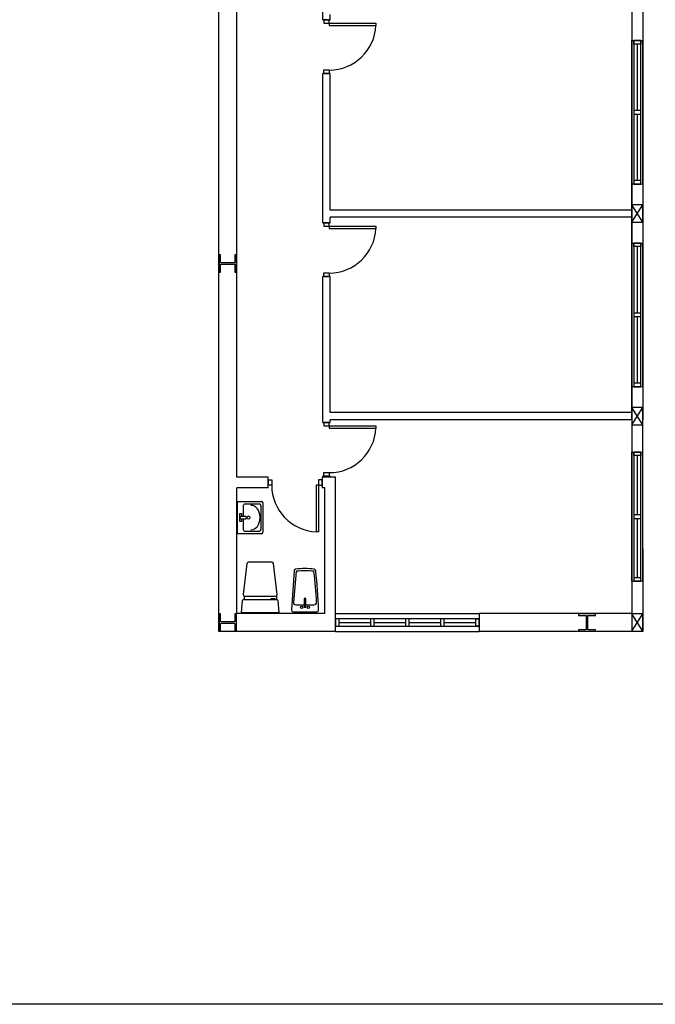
# Model space of a CAD drawing. Header units: millimetres. Extents: x -559 to 10735, y -2326 to 222.
# Tile 257 of 656: x 2385.33 to 2389.92, y -1743.11 to -1735.99. Entities that reach past the tile are written whole.
import ezdxf

# ---------------------------------------------------------------- set-up
doc = ezdxf.new("R2010")
doc.units = ezdxf.units.MM
doc.header["$LTSCALE"] = 4
doc.layers.add('Extremos da Area Total', color=253, linetype='Continuous')
doc.layers.add('Planta Baixa', color=251, linetype='Continuous')

# ---------------------------------------------------------------- blocks, each defined once
blk = doc.blocks.new('AUW01D3S-flat-8-flat-1')
at = {"color": 9}
for p, q in [((-0.075, 0), (-0.075, 1.8)), ((0.075, 0), (0.075, 1.8))]:
    blk.add_line(p, q, dxfattribs=at)
blk = doc.blocks.new('AUD18D1S-flat-18-flat-1')
at = {"color": 9}
for p, q in [((-0.075, 1.8), (0.075, 1.8)), ((0.075, 0), (-0.075, 0))]:
    blk.add_line(p, q, dxfattribs=at)
blk = doc.blocks.new('AUD19D1S-flat-18-flat-1')
at = {"color": 9}
for p, q in [((0, 1.8), (0, 1.8)), ((0, 0), (0, 0))]:
    blk.add_line(p, q, dxfattribs=at)
blk = doc.blocks.new('AUD37D1S-flat-50-flat-1')
at = {"color": 9}
for p, q in [((-0.05, 0.05), (-0.05, 0)), ((0.05, 0.05), (-0.05, 0.05)), ((-0.05, 0), (0.05, 0)), ((0.05, 0), (0.05, 0.05))]:
    blk.add_line(p, q, dxfattribs=at)
at = {"color": 9, "oblique": 36.8699, "width": 1.25, "flags": 3}
for p in [(-0.05, 0.05), (0, 0.05), (0.05, 0.05)]:
    blk.add_attdef('JAMBPT', p, '', height=0.00632, rotation=153.4349, dxfattribs=at)
at = {"color": 9, "width": 0.5, "flags": 3}
for p in [(-0.05, 0.05), (0, 0.05)]:
    blk.add_attdef('JAMBPT', p, '', height=0.01, rotation=90, dxfattribs=at)
blk = doc.blocks.new('AUD37D1S-flat-49-flat-1')
at = {"color": 9}
for p, q in [((-0.05, 0), (0.05, 0)), ((-0.05, -0.05), (-0.05, 0)), ((0.05, 0), (0.05, -0.05)), ((0.05, -0.05), (-0.05, -0.05))]:
    blk.add_line(p, q, dxfattribs=at)
at = {"color": 9, "text_generation_flag": 4, "flags": 3}
for p, height, rotation, width in [((-0.05, -0.05), 0.00632, 206.5651, 1.25), ((-0.05, -0.05), 0.01, 270, 0.5), ((0, -0.05), 0.00632, 206.5651, 1.25), ((0, -0.05), 0.01, 270, 0.5), ((0.05, -0.05), 0.00632, 206.5651, 1.25)]:
    blk.add_attdef('JAMBPT', p, '', height=height, rotation=rotation, dxfattribs=dict(at, width=width))
blk = doc.blocks.new('AUD40D1S-flat-16-flat-1')
at = {"color": 9}
for p, q in [((-0.05, 0.9), (-0.05, -0.9)), ((0.05, 0.9), (-0.05, 0.9)), ((0.05, -0.9), (0.05, 0.9)), ((-0.05, -0.9), (0.05, -0.9))]:
    blk.add_line(p, q, dxfattribs=at)
blk = doc.blocks.new('AUD40D1S-flat-15-flat-1')
at = {"color": 9}
for p, q in [((-0.05, 0.9), (-0.05, -0.9)), ((0.05, 0.9), (-0.05, 0.9)), ((0.05, -0.9), (0.05, 0.9)), ((-0.05, -0.9), (0.05, -0.9))]:
    blk.add_line(p, q, dxfattribs=at)
blk = doc.blocks.new('AUD37D1S-flat-48-flat-1')
at = {"color": 9}
for p, q in [((-0.05, 0.05), (-0.05, 0)), ((0.05, 0.05), (-0.05, 0.05)), ((-0.05, 0), (0.05, 0)), ((0.05, 0), (0.05, 0.05))]:
    blk.add_line(p, q, dxfattribs=at)
at = {"color": 9, "oblique": 36.8699, "width": 1.25, "flags": 3}
for p in [(-0.05, 0.05), (0, 0.05), (0.05, 0.05)]:
    blk.add_attdef('JAMBPT', p, '', height=0.00632, rotation=153.4349, dxfattribs=at)
at = {"color": 9, "width": 0.5, "flags": 3}
for p in [(-0.05, 0.05), (0, 0.05)]:
    blk.add_attdef('JAMBPT', p, '', height=0.01, rotation=90, dxfattribs=at)
blk = doc.blocks.new('AUW01D1S-flat-20-flat-1')
at = {"color": 9}
blk.add_line((0, -0.4125), (0, 0.4125), dxfattribs=at)
blk = doc.blocks.new('AUW01D1S-flat-19-flat-1')
at = {"color": 9}
blk.add_line((0, -0.4125), (0, 0.4125), dxfattribs=at)
blk = doc.blocks.new('AUW01D3S-flat-7-flat-1')
at = {"color": 9}
for p, q in [((-0.075, 0), (-0.075, 2)), ((0.075, 0), (0.075, 2))]:
    blk.add_line(p, q, dxfattribs=at)
blk = doc.blocks.new('AUD18D1S-flat-17-flat-1')
at = {"color": 9}
for p, q in [((-0.075, 2), (0.075, 2)), ((0.075, 0), (-0.075, 0))]:
    blk.add_line(p, q, dxfattribs=at)
blk = doc.blocks.new('AUD19D1S-flat-17-flat-1')
at = {"color": 9}
for p, q in [((0, 2), (0, 2)), ((0, 0), (0, 0))]:
    blk.add_line(p, q, dxfattribs=at)
blk = doc.blocks.new('AUD37D1S-flat-47-flat-1')
at = {"color": 9}
for p, q in [((-0.05, 0.05), (-0.05, 0)), ((0.05, 0.05), (-0.05, 0.05)), ((-0.05, 0), (0.05, 0)), ((0.05, 0), (0.05, 0.05))]:
    blk.add_line(p, q, dxfattribs=at)
at = {"color": 9, "oblique": 36.8699, "width": 1.25, "flags": 3}
for p in [(-0.05, 0.05), (0, 0.05), (0.05, 0.05)]:
    blk.add_attdef('JAMBPT', p, '', height=0.00632, rotation=153.4349, dxfattribs=at)
at = {"color": 9, "width": 0.5, "flags": 3}
for p in [(-0.05, 0.05), (0, 0.05)]:
    blk.add_attdef('JAMBPT', p, '', height=0.01, rotation=90, dxfattribs=at)
blk = doc.blocks.new('AUD37D1S-flat-46-flat-1')
at = {"color": 9}
for p, q in [((-0.05, 0), (0.05, 0)), ((-0.05, -0.05), (-0.05, 0)), ((0.05, 0), (0.05, -0.05)), ((0.05, -0.05), (-0.05, -0.05))]:
    blk.add_line(p, q, dxfattribs=at)
at = {"color": 9, "text_generation_flag": 4, "flags": 3}
for p, height, rotation, width in [((-0.05, -0.05), 0.00632, 206.5651, 1.25), ((-0.05, -0.05), 0.01, 270, 0.5), ((0, -0.05), 0.00632, 206.5651, 1.25), ((0, -0.05), 0.01, 270, 0.5), ((0.05, -0.05), 0.00632, 206.5651, 1.25)]:
    blk.add_attdef('JAMBPT', p, '', height=height, rotation=rotation, dxfattribs=dict(at, width=width))
blk = doc.blocks.new('AUD40D1S-flat-14-flat-1')
at = {"color": 9}
for p, q in [((-0.05, 1), (-0.05, -1)), ((0.05, 1), (-0.05, 1)), ((0.05, -1), (0.05, 1)), ((-0.05, -1), (0.05, -1))]:
    blk.add_line(p, q, dxfattribs=at)
blk = doc.blocks.new('AUD40D1S-flat-13-flat-1')
at = {"color": 9}
for p, q in [((-0.05, 1), (-0.05, -1)), ((0.05, 1), (-0.05, 1)), ((0.05, -1), (0.05, 1)), ((-0.05, -1), (0.05, -1))]:
    blk.add_line(p, q, dxfattribs=at)
blk = doc.blocks.new('AUD37D1S-flat-45-flat-1')
at = {"color": 9}
for p, q in [((-0.05, 0.05), (-0.05, 0)), ((0.05, 0.05), (-0.05, 0.05)), ((-0.05, 0), (0.05, 0)), ((0.05, 0), (0.05, 0.05))]:
    blk.add_line(p, q, dxfattribs=at)
at = {"color": 9, "oblique": 36.8699, "width": 1.25, "flags": 3}
for p in [(-0.05, 0.05), (0, 0.05), (0.05, 0.05)]:
    blk.add_attdef('JAMBPT', p, '', height=0.00632, rotation=153.4349, dxfattribs=at)
at = {"color": 9, "width": 0.5, "flags": 3}
for p in [(-0.05, 0.05), (0, 0.05)]:
    blk.add_attdef('JAMBPT', p, '', height=0.01, rotation=90, dxfattribs=at)
blk = doc.blocks.new('AUW01D1S-flat-18-flat-1')
at = {"color": 9}
blk.add_line((0, -0.4625), (0, 0.4625), dxfattribs=at)
blk = doc.blocks.new('AUW01D1S-flat-17-flat-1')
at = {"color": 9}
blk.add_line((0, -0.4625), (0, 0.4625), dxfattribs=at)
blk = doc.blocks.new('AUW01D3S-flat-3-flat-1')
at = {"color": 9}
for p, q in [((0, 0.125), (2, 0.125)), ((0, -0.125), (2, -0.125))]:
    blk.add_line(p, q, dxfattribs=at)
blk = doc.blocks.new('AUD18D1S-flat-13-flat-1')
at = {"color": 9}
for p, q in [((0, -0.125), (0, 0.125)), ((2, 0.125), (2, -0.125))]:
    blk.add_line(p, q, dxfattribs=at)
blk = doc.blocks.new('AUD19D1S-flat-13-flat-1')
at = {"color": 9}
for p, q in [((0, 0), (0, 0)), ((2, 0), (2, 0))]:
    blk.add_line(p, q, dxfattribs=at)
blk = doc.blocks.new('AUD37D1S-flat-33-flat-1')
at = {"color": 9}
for p, q in [((0, 0.05), (0, -0.05)), ((0.05, 0.05), (0, 0.05)), ((0.05, -0.05), (0.05, 0.05)), ((0, -0.05), (0.05, -0.05))]:
    blk.add_line(p, q, dxfattribs=at)
at = {"color": 9, "oblique": 36.8699, "width": 1.25, "flags": 3}
for p in [(0.05, 0.05), (0.05, 0), (0.05, -0.05)]:
    blk.add_attdef('JAMBPT', p, '', height=0.00632, rotation=63.4349, dxfattribs=at)
at = {"color": 9, "width": 0.5, "flags": 3}
for p in [(0.05, 0.05), (0.05, 0)]:
    blk.add_attdef('JAMBPT', p, '', height=0.01, dxfattribs=at)
blk = doc.blocks.new('AUD37D1S-flat-32-flat-1')
at = {"color": 9}
for p, q in [((-0.05, 0.05), (0, 0.05)), ((-0.05, -0.05), (-0.05, 0.05)), ((0, 0.05), (0, -0.05)), ((0, -0.05), (-0.05, -0.05))]:
    blk.add_line(p, q, dxfattribs=at)
at = {"color": 9, "text_generation_flag": 4, "flags": 3}
for p, height, rotation, width in [((-0.05, 0.05), 0.01, 180, 0.5), ((-0.05, 0), 0.01, 180, 0.5), ((-0.05, 0.05), 0.00632, 116.5651, 1.25), ((-0.05, 0), 0.00632, 116.5651, 1.25), ((-0.05, -0.05), 0.00632, 116.5651, 1.25)]:
    blk.add_attdef('JAMBPT', p, '', height=height, rotation=rotation, dxfattribs=dict(at, width=width))
blk = doc.blocks.new('AUD40D1S-flat-6-flat-1')
at = {"color": 9}
for p, q in [((-1, 0.05), (-1, -0.05)), ((1, 0.05), (-1, 0.05)), ((1, -0.05), (1, 0.05)), ((-1, -0.05), (1, -0.05))]:
    blk.add_line(p, q, dxfattribs=at)
blk = doc.blocks.new('AUD40D1S-flat-5-flat-1')
at = {"color": 9}
for p, q in [((-1, 0.05), (-1, -0.05)), ((1, 0.05), (-1, 0.05)), ((1, -0.05), (1, 0.05)), ((-1, -0.05), (1, -0.05))]:
    blk.add_line(p, q, dxfattribs=at)
blk = doc.blocks.new('AUD37D1S-flat-31-flat-1')
at = {"color": 9}
for p, q in [((0, 0.05), (0, -0.05)), ((0.05, 0.05), (0, 0.05)), ((0.05, -0.05), (0.05, 0.05)), ((0, -0.05), (0.05, -0.05))]:
    blk.add_line(p, q, dxfattribs=at)
at = {"color": 9, "oblique": 36.8699, "width": 1.25, "flags": 3}
for p in [(0.05, 0.05), (0.05, 0), (0.05, -0.05)]:
    blk.add_attdef('JAMBPT', p, '', height=0.00632, rotation=63.4349, dxfattribs=at)
at = {"color": 9, "width": 0.5, "flags": 3}
for p in [(0.05, 0.05), (0.05, 0)]:
    blk.add_attdef('JAMBPT', p, '', height=0.01, dxfattribs=at)
blk = doc.blocks.new('AUD37D1S-flat-30-flat-1')
at = {"color": 9}
for p, q in [((0, 0.05), (0, -0.05)), ((0.05, 0.05), (0, 0.05)), ((0.05, -0.05), (0.05, 0.05)), ((0, -0.05), (0.05, -0.05))]:
    blk.add_line(p, q, dxfattribs=at)
at = {"color": 9, "oblique": 36.8699, "width": 1.25, "flags": 3}
for p in [(0.05, 0.05), (0.05, 0), (0.05, -0.05)]:
    blk.add_attdef('JAMBPT', p, '', height=0.00632, rotation=63.4349, dxfattribs=at)
at = {"color": 9, "width": 0.5, "flags": 3}
for p in [(0.05, 0.05), (0.05, 0)]:
    blk.add_attdef('JAMBPT', p, '', height=0.01, dxfattribs=at)
blk = doc.blocks.new('AUD37D1S-flat-29-flat-1')
at = {"color": 9}
for p, q in [((0, 0.05), (0, -0.05)), ((0.05, 0.05), (0, 0.05)), ((0.05, -0.05), (0.05, 0.05)), ((0, -0.05), (0.05, -0.05))]:
    blk.add_line(p, q, dxfattribs=at)
at = {"color": 9, "oblique": 36.8699, "width": 1.25, "flags": 3}
for p in [(0.05, 0.05), (0.05, 0), (0.05, -0.05)]:
    blk.add_attdef('JAMBPT', p, '', height=0.00632, rotation=63.4349, dxfattribs=at)
at = {"color": 9, "width": 0.5, "flags": 3}
for p in [(0.05, 0.05), (0.05, 0)]:
    blk.add_attdef('JAMBPT', p, '', height=0.01, dxfattribs=at)
blk = doc.blocks.new('AUW01D1S-flat-8-flat-1')
at = {"color": 9}
blk.add_line((-0.21875, 0), (0.21875, 0), dxfattribs=at)
blk = doc.blocks.new('AUW01D1S-flat-7-flat-1')
at = {"color": 9}
blk.add_line((-0.21875, 0), (0.21875, 0), dxfattribs=at)
blk = doc.blocks.new('AUW01D1S-flat-6-flat-1')
at = {"color": 9}
blk.add_line((-0.21875, 0), (0.21875, 0), dxfattribs=at)
blk = doc.blocks.new('AUW01D1S-flat-5-flat-1')
at = {"color": 9}
blk.add_line((-0.21875, 0), (0.21875, 0), dxfattribs=at)
blk = doc.blocks.new('A1138DB-flat-1-flat-1')
at = {"color": 9}
for p, q in [((0, 0.225), (0.332, 0.225)), ((0, -0.225), (0, 0.225)), ((0.079, 0.166), (0.079, 0.018)), ((0.308, 0.188), (0.097, 0.188)), ((0.326, -0.166), (0.326, 0.166)), ((0.35, 0.203), (0.35, -0.203)), ((0.032, 0.055), (0.056, 0.055)), ((0.032, -0.055), (0.032, 0.055)), ((0.038, 0.018), (0.114, 0.018)), ((0.038, 0.018), (0.038, -0.018)), ((0.056, 0.055), (0.056, 0.018)), ((0.312, -0.008), (0.312, 0.008)), ((0.056, -0.055), (0.032, -0.055)), ((0.038, -0.018), (0.114, -0.018)), ((0.056, -0.018), (0.056, -0.055)), ((0.079, -0.018), (0.079, -0.166)), ((0.332, -0.225), (0, -0.225)), ((0.097, -0.188), (0.308, -0.188)), ((0.308, -0.188), (0.308, -0.188))]:
    blk.add_line(p, q, dxfattribs=at)
for centre, major_axis, start_param, end_param in [((0.097, 0.166), (0, 0.0225), -0.000001, 1.570797), ((0.186, 0.008), (0, 0.162), 4.712388, 6.283186), ((0.308, 0.166), (0, 0.0225), 4.712388, 6.283186), ((0.332, 0.203), (0, 0.0225), 4.712389, 6.283185), ((0.106, 0), (0, 0.0212), 3.694408, 5.73037), ((0.152, 0), (0, 0.0232), -1.570796, 4.712389), ((0.186, -0.008), (0, 0.162), 3.141592, 4.71239), ((0.097, -0.166), (0, 0.0225), 1.570796, 3.141593), ((0.308, -0.166), (0, 0.0225), 3.141592, 4.71239), ((0.332, -0.203), (0, 0.0225), 3.141593, 4.712389)]:
    blk.add_ellipse(centre, major_axis=major_axis, ratio=0.777778, start_param=start_param, end_param=end_param, dxfattribs=at)
blk = doc.blocks.new('A1113DC-flat-1-flat-1')
at = {"color": 9}
for p, q in [((-0.225, 0.232), (-0.225, 0.177)), ((0.225, 0.232), (0.225, 0.177))]:
    blk.add_line(p, q, dxfattribs=at)
blk.add_lwpolyline([(-0.209, 0.228), (0.209, 0.228, 0.386017), (0.235, 0.252), (0.186, 0.682, 0.395235), (0.163, 0.701), (-0.163, 0.701, 0.366606), (-0.186, 0.682), (-0.235, 0.252, 0.513791), (-0.209, 0.228, -0.633463)], format="xyb", dxfattribs=at)
blk.add_lwpolyline([(0.265, 0), (0.252, 0.163, 0.403591), (0.236, 0.177), (-0.236, 0.177, 0.377821), (-0.252, 0.163), (-0.265, 0)], format="xyb", close=True, dxfattribs=at)
blk.add_lwpolyline([(0.21, 0.177), (0.21, 0.192), (0.149, 0.192), (0.149, 0.177)], dxfattribs=at)
blk = doc.blocks.new('A1088DB-flat-1-flat-1')
at = {"color": 9}
for p, q in [((-0.013, 0.212), (-0.013, 0.097)), ((0.009, 0.215), (-0.009, 0.215)), ((0.013, 0.097), (0.013, 0.212)), ((-0.009, 0.094), (0.009, 0.094))]:
    blk.add_line(p, q, dxfattribs=at)
blk.add_lwpolyline([(-0.167, 0.03), (0.167, 0.03, 0.424971), (0.19, 0.055, 0.01844), (0.15, 0.6, 0.344025), (0.13, 0.621, 0.06763), (-0.13, 0.621, 0.354371), (-0.15, 0.599), (-0.19, 0.056, 0.435916)], format="xyb", close=True, dxfattribs=at)
blk.add_lwpolyline([(0.013, 0.126), (0.128, 0.126, 0.429026), (0.162, 0.162, 0.018917), (0.124, 0.588, 0.342117), (0.12, 0.592, 0.063071), (-0.12, 0.592, 0.352764), (-0.124, 0.588), (-0.162, 0.163, 0.440407), (-0.128, 0.126), (-0.013, 0.126)], format="xyb", dxfattribs=at)
for centre in [(-0.045, 0.09), (0.046, 0.09)]:
    blk.add_circle(centre, 0.0169, dxfattribs=at)
for centre, start, end in [((-0.009, 0.212), 90, 180), ((0.009, 0.212), 0, 90), ((-0.009, 0.097), 180, 270), ((0.009, 0.097), 270, 0)]:
    blk.add_arc(centre, 0.00381, start, end, dxfattribs=at)
blk = doc.blocks.new('AUD18D1S-flat-10-flat-1')
at = {"color": 9}
for p, q in [((-0.75, -0.075), (-0.75, 0.075)), ((0, 0.075), (0, -0.075))]:
    blk.add_line(p, q, dxfattribs=at)
blk = doc.blocks.new('AUD19D1S-flat-10-flat-1')
at = {"color": 9}
for p, q in [((0, 0), (0, 0)), ((-0.75, 0), (-0.75, 0))]:
    blk.add_line(p, q, dxfattribs=at)
blk = doc.blocks.new('AUD37D1S-flat-22-flat-1')
at = {"color": 9}
for p, q in [((-0.05, 0.0375), (-0.05, -0.0375)), ((0, 0.0375), (-0.05, 0.0375)), ((0, -0.0375), (0, 0.0375)), ((-0.05, -0.0375), (0, -0.0375))]:
    blk.add_line(p, q, dxfattribs=at)
at = {"color": 9, "width": 0.666667, "flags": 3}
for p in [(-0.05, 0), (-0.05, -0.0375)]:
    blk.add_attdef('JAMBPT', p, '', height=0.0075, rotation=180, dxfattribs=at)
at = {"color": 9, "oblique": 22.61986, "width": 1.083333, "flags": 3}
for p in [(-0.05, 0.0375), (-0.05, 0), (-0.05, -0.0375)]:
    blk.add_attdef('JAMBPT', p, '', height=0.00588, rotation=236.30993, dxfattribs=at)
blk = doc.blocks.new('AUD37D1S-flat-21-flat-1')
at = {"color": 9}
for p, q in [((0, -0.0375), (0, 0.0375)), ((0, 0.0375), (0.05, 0.0375)), ((0.05, 0.0375), (0.05, -0.0375)), ((0.05, -0.0375), (0, -0.0375))]:
    blk.add_line(p, q, dxfattribs=at)
at = {"color": 9, "text_generation_flag": 4, "width": 1.083333, "flags": 3}
for p in [(0.05, 0.0375), (0.05, 0), (0.05, -0.0375)]:
    blk.add_attdef('JAMBPT', p, '', height=0.00588, rotation=303.69007, dxfattribs=at)
at = {"color": 9, "text_generation_flag": 4, "width": 0.666667, "flags": 3}
for p in [(0.05, 0), (0.05, -0.0375)]:
    blk.add_attdef('JAMBPT', p, '', height=0.0075, dxfattribs=at)
blk = doc.blocks.new('AUD41D1S-flat-10-flat-1')
at = {"color": 9}
for p, q in [((-0.375, 0.0375), (-0.375, -0.0375)), ((0.375, -0.0375), (0.375, 0.0375))]:
    blk.add_line(p, q, dxfattribs=at)
blk = doc.blocks.new('AUD29D1S-flat-14-flat-1')
at = {"color": 9}
for p, q in [((0.325, 0), (0.293, 0)), ((0.293, 0), (0.293, -0.65)), ((0.325, 0), (0.325, -0.65)), ((0.325, -0.65), (0.293, -0.65))]:
    blk.add_line(p, q, dxfattribs=at)
blk.add_ellipse((0.325, 0), major_axis=(-0.46, 0.46), ratio=1, start_param=0.785398, end_param=2.307564, dxfattribs=at)
blk = doc.blocks.new('AUD18D1S-flat-9-flat-1')
at = {"color": 9}
for p, q in [((-0.05, 0), (0.05, 0)), ((0.05, -0.75), (-0.05, -0.75))]:
    blk.add_line(p, q, dxfattribs=at)
blk = doc.blocks.new('AUD19D1S-flat-9-flat-1')
at = {"color": 9}
for p, q in [((0, 0), (0, 0)), ((0, -0.75), (0, -0.75))]:
    blk.add_line(p, q, dxfattribs=at)
blk = doc.blocks.new('AUD37D1S-flat-20-flat-1')
at = {"color": 9}
for p, q in [((0.0375, 0), (-0.0375, 0)), ((-0.0375, 0), (-0.0375, -0.05)), ((0.0375, -0.05), (0.0375, 0)), ((-0.0375, -0.05), (0.0375, -0.05))]:
    blk.add_line(p, q, dxfattribs=at)
at = {"color": 9, "oblique": 22.61986, "width": 1.083333, "flags": 3}
for p in [(-0.0375, -0.05), (0, -0.05), (0.0375, -0.05)]:
    blk.add_attdef('JAMBPT', p, '', height=0.00588, rotation=326.30993, dxfattribs=at)
at = {"color": 9, "width": 0.666667, "flags": 3}
for p in [(0, -0.05), (0.0375, -0.05)]:
    blk.add_attdef('JAMBPT', p, '', height=0.0075, rotation=270, dxfattribs=at)
blk = doc.blocks.new('AUD37D1S-flat-19-flat-1')
at = {"color": 9}
for p, q in [((-0.0375, 0.05), (0.0375, 0.05)), ((-0.0375, 0), (-0.0375, 0.05)), ((0.0375, 0), (-0.0375, 0)), ((0.0375, 0.05), (0.0375, 0))]:
    blk.add_line(p, q, dxfattribs=at)
at = {"color": 9, "text_generation_flag": 4, "flags": 3}
for p, height, rotation, width in [((-0.0375, 0.05), 0.00588, 33.69007, 1.083333), ((0, 0.05), 0.0075, 90, 0.666667), ((0, 0.05), 0.00588, 33.69007, 1.083333), ((0.0375, 0.05), 0.0075, 90, 0.666667), ((0.0375, 0.05), 0.00588, 33.69007, 1.083333)]:
    blk.add_attdef('JAMBPT', p, '', height=height, rotation=rotation, dxfattribs=dict(at, width=width))
blk = doc.blocks.new('AUD41D1S-flat-9-flat-1')
at = {"color": 9}
for p, q in [((0.0375, 0.375), (-0.0375, 0.375)), ((-0.0375, -0.375), (0.0375, -0.375))]:
    blk.add_line(p, q, dxfattribs=at)
blk = doc.blocks.new('AUD29D1S-flat-13-flat-1')
at = {"color": 9}
for p, q in [((0, 0.325), (0, 0.293)), ((0, 0.325), (0.65, 0.325)), ((0, 0.293), (0.65, 0.293)), ((0.65, 0.325), (0.65, 0.293))]:
    blk.add_line(p, q, dxfattribs=at)
blk.add_ellipse((0, 0.325), major_axis=(0.46, 0.46), ratio=1, start_param=3.926991, end_param=5.449157, dxfattribs=at)
blk = doc.blocks.new('AUD18D1S-flat-3-flat-1')
at = {"color": 9}
for p, q in [((-0.05, 0), (0.05, 0)), ((0.05, -0.75), (-0.05, -0.75))]:
    blk.add_line(p, q, dxfattribs=at)
blk = doc.blocks.new('AUD19D1S-flat-3-flat-1')
at = {"color": 9}
for p, q in [((0, 0), (0, 0)), ((0, -0.75), (0, -0.75))]:
    blk.add_line(p, q, dxfattribs=at)
blk = doc.blocks.new('AUD37D1S-flat-8-flat-1')
at = {"color": 9}
for p, q in [((0.0375, 0), (-0.0375, 0)), ((-0.0375, 0), (-0.0375, -0.05)), ((0.0375, -0.05), (0.0375, 0)), ((-0.0375, -0.05), (0.0375, -0.05))]:
    blk.add_line(p, q, dxfattribs=at)
at = {"color": 9, "oblique": 22.61986, "width": 1.083333, "flags": 3}
for p in [(-0.0375, -0.05), (0, -0.05), (0.0375, -0.05)]:
    blk.add_attdef('JAMBPT', p, '', height=0.00588, rotation=326.30993, dxfattribs=at)
at = {"color": 9, "width": 0.666667, "flags": 3}
for p in [(0, -0.05), (0.0375, -0.05)]:
    blk.add_attdef('JAMBPT', p, '', height=0.0075, rotation=270, dxfattribs=at)
blk = doc.blocks.new('AUD37D1S-flat-7-flat-1')
at = {"color": 9}
for p, q in [((-0.0375, 0.05), (0.0375, 0.05)), ((-0.0375, 0), (-0.0375, 0.05)), ((0.0375, 0), (-0.0375, 0)), ((0.0375, 0.05), (0.0375, 0))]:
    blk.add_line(p, q, dxfattribs=at)
at = {"color": 9, "text_generation_flag": 4, "flags": 3}
for p, height, rotation, width in [((-0.0375, 0.05), 0.00588, 33.69007, 1.083333), ((0, 0.05), 0.0075, 90, 0.666667), ((0, 0.05), 0.00588, 33.69007, 1.083333), ((0.0375, 0.05), 0.0075, 90, 0.666667), ((0.0375, 0.05), 0.00588, 33.69007, 1.083333)]:
    blk.add_attdef('JAMBPT', p, '', height=height, rotation=rotation, dxfattribs=dict(at, width=width))
blk = doc.blocks.new('AUD41D1S-flat-3-flat-1')
at = {"color": 9}
for p, q in [((0.0375, 0.375), (-0.0375, 0.375)), ((-0.0375, -0.375), (0.0375, -0.375))]:
    blk.add_line(p, q, dxfattribs=at)
blk = doc.blocks.new('AUD29D1S-flat-7-flat-1')
at = {"color": 9}
for p, q in [((0, 0.325), (0, 0.293)), ((0, 0.325), (0.65, 0.325)), ((0, 0.293), (0.65, 0.293)), ((0.65, 0.325), (0.65, 0.293))]:
    blk.add_line(p, q, dxfattribs=at)
blk.add_ellipse((0, 0.325), major_axis=(0.46, 0.46), ratio=1, start_param=3.926991, end_param=5.449157, dxfattribs=at)
blk = doc.blocks.new('AUD18D1S-flat-2-flat-1')
at = {"color": 9}
for p, q in [((-0.05, 0), (0.05, 0)), ((0.05, -0.75), (-0.05, -0.75))]:
    blk.add_line(p, q, dxfattribs=at)
blk = doc.blocks.new('AUD19D1S-flat-2-flat-1')
at = {"color": 9}
for p, q in [((0, 0), (0, 0)), ((0, -0.75), (0, -0.75))]:
    blk.add_line(p, q, dxfattribs=at)
blk = doc.blocks.new('AUD37D1S-flat-6-flat-1')
at = {"color": 9}
for p, q in [((0.0375, 0), (-0.0375, 0)), ((-0.0375, 0), (-0.0375, -0.05)), ((0.0375, -0.05), (0.0375, 0)), ((-0.0375, -0.05), (0.0375, -0.05))]:
    blk.add_line(p, q, dxfattribs=at)
at = {"color": 9, "oblique": 22.61986, "width": 1.083333, "flags": 3}
for p in [(-0.0375, -0.05), (0, -0.05), (0.0375, -0.05)]:
    blk.add_attdef('JAMBPT', p, '', height=0.00588, rotation=326.30993, dxfattribs=at)
at = {"color": 9, "width": 0.666667, "flags": 3}
for p in [(0, -0.05), (0.0375, -0.05)]:
    blk.add_attdef('JAMBPT', p, '', height=0.0075, rotation=270, dxfattribs=at)
blk = doc.blocks.new('AUD37D1S-flat-5-flat-1')
at = {"color": 9}
for p, q in [((-0.0375, 0.05), (0.0375, 0.05)), ((-0.0375, 0), (-0.0375, 0.05)), ((0.0375, 0), (-0.0375, 0)), ((0.0375, 0.05), (0.0375, 0))]:
    blk.add_line(p, q, dxfattribs=at)
at = {"color": 9, "text_generation_flag": 4, "flags": 3}
for p, height, rotation, width in [((-0.0375, 0.05), 0.00588, 33.69007, 1.083333), ((0, 0.05), 0.0075, 90, 0.666667), ((0, 0.05), 0.00588, 33.69007, 1.083333), ((0.0375, 0.05), 0.0075, 90, 0.666667), ((0.0375, 0.05), 0.00588, 33.69007, 1.083333)]:
    blk.add_attdef('JAMBPT', p, '', height=height, rotation=rotation, dxfattribs=dict(at, width=width))
blk = doc.blocks.new('AUD41D1S-flat-2-flat-1')
at = {"color": 9}
for p, q in [((0.0375, 0.375), (-0.0375, 0.375)), ((-0.0375, -0.375), (0.0375, -0.375))]:
    blk.add_line(p, q, dxfattribs=at)
blk = doc.blocks.new('AUD29D1S-flat-6-flat-1')
at = {"color": 9}
for p, q in [((0, 0.325), (0, 0.293)), ((0, 0.325), (0.65, 0.325)), ((0, 0.293), (0.65, 0.293)), ((0.65, 0.325), (0.65, 0.293))]:
    blk.add_line(p, q, dxfattribs=at)
blk.add_ellipse((0, 0.325), major_axis=(0.46, 0.46), ratio=1, start_param=3.926991, end_param=5.449157, dxfattribs=at)
blk = doc.blocks.new('AUW01D3S-flat-6-flat-1')
at = {"color": 9}
for p, q in [((-0.075, 0), (-0.075, 2)), ((0.075, 0), (0.075, 2))]:
    blk.add_line(p, q, dxfattribs=at)
blk = doc.blocks.new('AUD18D1S-flat-16-flat-1')
at = {"color": 9}
for p, q in [((-0.075, 2), (0.075, 2)), ((0.075, 0), (-0.075, 0))]:
    blk.add_line(p, q, dxfattribs=at)
blk = doc.blocks.new('AUD37D1S-flat-44-flat-1')
at = {"color": 9}
for p, q in [((-0.05, 0.05), (-0.05, 0)), ((0.05, 0.05), (-0.05, 0.05)), ((-0.05, 0), (0.05, 0)), ((0.05, 0), (0.05, 0.05))]:
    blk.add_line(p, q, dxfattribs=at)
at = {"color": 9, "oblique": 36.8699, "width": 1.25, "flags": 3}
for p in [(-0.05, 0.05), (0, 0.05), (0.05, 0.05)]:
    blk.add_attdef('JAMBPT', p, '', height=0.00632, rotation=153.4349, dxfattribs=at)
at = {"color": 9, "width": 0.5, "flags": 3}
for p in [(-0.05, 0.05), (0, 0.05)]:
    blk.add_attdef('JAMBPT', p, '', height=0.01, rotation=90, dxfattribs=at)
blk = doc.blocks.new('AUD37D1S-flat-43-flat-1')
at = {"color": 9}
for p, q in [((-0.05, 0), (0.05, 0)), ((-0.05, -0.05), (-0.05, 0)), ((0.05, 0), (0.05, -0.05)), ((0.05, -0.05), (-0.05, -0.05))]:
    blk.add_line(p, q, dxfattribs=at)
at = {"color": 9, "text_generation_flag": 4, "flags": 3}
for p, height, rotation, width in [((-0.05, -0.05), 0.00632, 206.5651, 1.25), ((-0.05, -0.05), 0.01, 270, 0.5), ((0, -0.05), 0.00632, 206.5651, 1.25), ((0, -0.05), 0.01, 270, 0.5), ((0.05, -0.05), 0.00632, 206.5651, 1.25)]:
    blk.add_attdef('JAMBPT', p, '', height=height, rotation=rotation, dxfattribs=dict(at, width=width))
blk = doc.blocks.new('AUD40D1S-flat-12-flat-1')
at = {"color": 9}
for p, q in [((-0.05, 1), (-0.05, -1)), ((0.05, 1), (-0.05, 1)), ((0.05, -1), (0.05, 1)), ((-0.05, -1), (0.05, -1))]:
    blk.add_line(p, q, dxfattribs=at)
blk = doc.blocks.new('AUD40D1S-flat-11-flat-1')
at = {"color": 9}
for p, q in [((-0.05, 1), (-0.05, -1)), ((0.05, 1), (-0.05, 1)), ((0.05, -1), (0.05, 1)), ((-0.05, -1), (0.05, -1))]:
    blk.add_line(p, q, dxfattribs=at)
blk = doc.blocks.new('AUD37D1S-flat-42-flat-1')
at = {"color": 9}
for p, q in [((-0.05, 0.05), (-0.05, 0)), ((0.05, 0.05), (-0.05, 0.05)), ((-0.05, 0), (0.05, 0)), ((0.05, 0), (0.05, 0.05))]:
    blk.add_line(p, q, dxfattribs=at)
at = {"color": 9, "oblique": 36.8699, "width": 1.25, "flags": 3}
for p in [(-0.05, 0.05), (0, 0.05), (0.05, 0.05)]:
    blk.add_attdef('JAMBPT', p, '', height=0.00632, rotation=153.4349, dxfattribs=at)
at = {"color": 9, "width": 0.5, "flags": 3}
for p in [(-0.05, 0.05), (0, 0.05)]:
    blk.add_attdef('JAMBPT', p, '', height=0.01, rotation=90, dxfattribs=at)
blk = doc.blocks.new('AUW01D1S-flat-16-flat-1')
at = {"color": 9}
blk.add_line((0, -0.4625), (0, 0.4625), dxfattribs=at)
blk = doc.blocks.new('AUW01D1S-flat-15-flat-1')
at = {"color": 9}
blk.add_line((0, -0.4625), (0, 0.4625), dxfattribs=at)

msp = doc.modelspace()

# ---------------------------------------------------------------- linework, layer by layer
at = {"layer": 'Extremos da Area Total'}
msp.add_lwpolyline([(2380.3178, -1730.7142), (2380.3178, -1729.0788), (2428.891, -1729.0788), (2428.891, -1743.1137), (2380.3178, -1743.1137), (2380.3178, -1730.9895)], dxfattribs=at)
msp.add_lwpolyline([(2380.3178, -1730.7142), (2380.3178, -1729.0788), (2428.891, -1729.0788), (2428.891, -1743.1137), (2380.3178, -1743.1137), (2380.3178, -1730.9895)], dxfattribs=at)
at = {"layer": 'Planta Baixa'}
for p, q in [((2386.7684, -1740.4182), (2386.7684, -1734.2247)), ((2386.7684, -1740.4182), (2386.7684, -1734.2247)), ((2386.8982, -1739.3015), (2386.8982, -1734.2247)), ((2386.8982, -1739.3015), (2386.8982, -1734.2247)), ((2387.5215, -1735.9932), (2387.5215, -1734.9535)), ((2387.5215, -1735.9932), (2387.5215, -1734.9535)), ((2389.7547, -1735.679), (2389.7547, -1736.7177)), ((2389.7547, -1735.679), (2389.7547, -1736.7177)), ((2389.8326, -1735.679), (2389.8326, -1736.7177)), ((2389.8326, -1735.679), (2389.8326, -1736.7177)), ((2387.5734, -1735.9932), (2387.5734, -1735.9568)), ((2387.5734, -1735.9932), (2387.5734, -1735.9568)), ((2389.7547, -1735.9568), (2389.7547, -1737.3695)), ((2389.7547, -1735.9568), (2389.7547, -1737.3695)), ((2387.5215, -1737.4613), (2387.5215, -1736.3827)), ((2387.5215, -1737.4613), (2387.5215, -1736.3827)), ((2387.5734, -1737.3695), (2387.5734, -1736.3827)), ((2387.5734, -1737.3695), (2387.5734, -1736.3827)), ((2389.7547, -1737.3695), (2389.7547, -1736.7177)), ((2389.7547, -1737.3695), (2389.7547, -1736.7177)), ((2389.8326, -1736.7177), (2389.8326, -1737.7564)), ((2389.8326, -1736.7177), (2389.8326, -1737.7564)), ((2389.8326, -1737.4578), (2389.7547, -1737.3331)), ((2389.7547, -1737.4578), (2389.8326, -1737.3331)), ((2389.8326, -1737.4578), (2389.7547, -1737.3331)), ((2389.7547, -1737.4578), (2389.8326, -1737.3331)), ((2389.7547, -1737.3695), (2387.5734, -1737.3695)), ((2389.7547, -1737.3695), (2387.5734, -1737.3695)), ((2389.7547, -1737.4214), (2389.7547, -1737.3695)), ((2389.7547, -1737.4214), (2389.7547, -1737.3695)), ((2389.7547, -1737.4214), (2387.5734, -1737.4214)), ((2387.5734, -1737.4613), (2387.5734, -1737.4214)), ((2389.7547, -1737.4214), (2387.5734, -1737.4214)), ((2387.5734, -1737.4613), (2387.5734, -1737.4214)), ((2389.7547, -1737.4214), (2389.7547, -1737.7564)), ((2389.7547, -1738.8341), (2389.7547, -1737.4214)), ((2389.7547, -1737.4214), (2389.7547, -1737.7564)), ((2389.7547, -1738.8341), (2389.7547, -1737.4214)), ((2389.7547, -1737.7564), (2389.7547, -1738.8341)), ((2389.7547, -1737.7564), (2389.7547, -1738.8341)), ((2389.8326, -1737.7564), (2389.8326, -1738.886)), ((2389.8326, -1737.7564), (2389.8326, -1738.886)), ((2387.5215, -1738.9051), (2387.5215, -1737.8508)), ((2387.5215, -1738.9051), (2387.5215, -1737.8508)), ((2387.5734, -1738.8341), (2387.5734, -1737.8508)), ((2387.5734, -1738.8341), (2387.5734, -1737.8508)), ((2389.8326, -1738.9224), (2389.7547, -1738.7977)), ((2389.7547, -1738.9224), (2389.8326, -1738.7977)), ((2389.8326, -1738.9224), (2389.7547, -1738.7977)), ((2389.7547, -1738.9224), (2389.8326, -1738.7977)), ((2389.7547, -1738.8341), (2387.5734, -1738.8341)), ((2389.7547, -1738.8341), (2387.5734, -1738.8341)), ((2389.7547, -1738.886), (2387.5734, -1738.886)), ((2387.5734, -1738.9051), (2387.5734, -1738.886)), ((2389.7547, -1738.886), (2387.5734, -1738.886)), ((2387.5734, -1738.9051), (2387.5734, -1738.886)), ((2389.7547, -1738.886), (2389.7547, -1738.8341)), ((2389.7547, -1738.886), (2389.7547, -1738.8341)), ((2389.7547, -1738.886), (2389.7547, -1740.2883)), ((2389.7547, -1738.886), (2389.7547, -1740.2883)), ((2389.7547, -1738.886), (2389.7547, -1740.2883)), ((2389.7547, -1738.886), (2389.7547, -1740.2883)), ((2389.8326, -1739.8209), (2389.8326, -1738.886)), ((2389.8326, -1739.8209), (2389.8326, -1738.886)), ((2387.1254, -1739.3015), (2386.8982, -1739.3015)), ((2387.1254, -1739.3015), (2386.8982, -1739.3015)), ((2387.6124, -1739.3015), (2387.515, -1739.3015)), ((2387.6124, -1739.3015), (2387.515, -1739.3015)), ((2387.5215, -1739.3015), (2387.5215, -1739.2946)), ((2387.5215, -1739.3015), (2387.5215, -1739.2946)), ((2387.5734, -1739.3015), (2387.5734, -1739.2946)), ((2387.5734, -1739.3015), (2387.5734, -1739.2946)), ((2387.6124, -1740.2883), (2387.6124, -1739.3015)), ((2387.6124, -1740.2883), (2387.6124, -1739.3015)), ((2386.8982, -1740.2883), (2386.8982, -1739.3794)), ((2387.1254, -1739.3794), (2386.8982, -1739.3794)), ((2386.8982, -1740.2883), (2386.8982, -1739.3794)), ((2387.1254, -1739.3794), (2386.8982, -1739.3794)), ((2387.5344, -1739.3794), (2387.515, -1739.3794)), ((2387.5344, -1739.3794), (2387.515, -1739.3794)), ((2387.5344, -1740.2883), (2387.5344, -1739.3794)), ((2387.5344, -1740.2883), (2387.5344, -1739.3794)), ((2389.8326, -1739.8209), (2389.8326, -1740.4182)), ((2389.8326, -1739.8209), (2389.8326, -1740.4182)), ((2387.5344, -1740.2883), (2386.8982, -1740.2883)), ((2387.5344, -1740.2883), (2386.8982, -1740.2883)), ((2389.7547, -1740.2883), (2388.6511, -1740.2883)), ((2389.7547, -1740.2883), (2388.6511, -1740.2883)), ((2389.8326, -1740.4156), (2389.7547, -1740.2909)), ((2389.7547, -1740.4156), (2389.8326, -1740.2909)), ((2389.8326, -1740.4156), (2389.7547, -1740.2909)), ((2389.7547, -1740.4156), (2389.8326, -1740.2909)), ((2387.6124, -1740.4182), (2386.7684, -1740.4182)), ((2387.6124, -1740.4182), (2386.7684, -1740.4182)), ((2389.8326, -1740.4182), (2388.6511, -1740.4182)), ((2389.8326, -1740.4182), (2388.6511, -1740.4182))]:
    msp.add_line(p, q, dxfattribs=at)
for points in [[(2389.7547, -1737.4578), (2389.8326, -1737.4578), (2389.8326, -1737.3331), (2389.7547, -1737.3331)], [(2389.7547, -1737.4578), (2389.8326, -1737.4578), (2389.8326, -1737.3331), (2389.7547, -1737.3331)], [(2389.7547, -1738.9224), (2389.8326, -1738.9224), (2389.8326, -1738.7977), (2389.7547, -1738.7977)], [(2389.7547, -1738.9224), (2389.8326, -1738.9224), (2389.8326, -1738.7977), (2389.7547, -1738.7977)], [(2389.7547, -1740.4156), (2389.8326, -1740.4156), (2389.8326, -1740.2909), (2389.7547, -1740.2909)], [(2389.7547, -1740.4156), (2389.8326, -1740.4156), (2389.8326, -1740.2909), (2389.7547, -1740.2909)]]:
    msp.add_lwpolyline(points, close=True, dxfattribs=at)
for points in [[(2386.771, -1737.8187), (2386.7814, -1737.8187), (2386.7814, -1737.7668, -0.414214), (2386.7866, -1737.7616), (2386.88, -1737.7616, -0.414214), (2386.8852, -1737.7668), (2386.8852, -1737.8187), (2386.8956, -1737.8187), (2386.8956, -1737.6941), (2386.8852, -1737.6941), (2386.8852, -1737.746, -0.414214), (2386.88, -1737.7512), (2386.7866, -1737.7512, -0.414214), (2386.7814, -1737.746), (2386.7814, -1737.6941), (2386.771, -1737.6941)], [(2386.771, -1737.8187), (2386.7814, -1737.8187), (2386.7814, -1737.7668, -0.414214), (2386.7866, -1737.7616), (2386.88, -1737.7616, -0.414214), (2386.8852, -1737.7668), (2386.8852, -1737.8187), (2386.8956, -1737.8187), (2386.8956, -1737.6941), (2386.8852, -1737.6941), (2386.8852, -1737.746, -0.414214), (2386.88, -1737.7512), (2386.7866, -1737.7512, -0.414214), (2386.7814, -1737.746), (2386.7814, -1737.6941), (2386.771, -1737.6941)], [(2386.8956, -1740.2909), (2386.8852, -1740.2909), (2386.8852, -1740.3428, -0.414214), (2386.88, -1740.348), (2386.7866, -1740.348, -0.414214), (2386.7814, -1740.3428), (2386.7814, -1740.2909), (2386.771, -1740.2909), (2386.771, -1740.4156), (2386.7814, -1740.4156), (2386.7814, -1740.3636, -0.414214), (2386.7866, -1740.3584), (2386.88, -1740.3584, -0.414214), (2386.8852, -1740.3636), (2386.8852, -1740.4156), (2386.8956, -1740.4156)], [(2386.8956, -1740.2909), (2386.8852, -1740.2909), (2386.8852, -1740.3428, -0.414214), (2386.88, -1740.348), (2386.7866, -1740.348, -0.414214), (2386.7814, -1740.3428), (2386.7814, -1740.2909), (2386.771, -1740.2909), (2386.771, -1740.4156), (2386.7814, -1740.4156), (2386.7814, -1740.3636, -0.414214), (2386.7866, -1740.3584), (2386.88, -1740.3584, -0.414214), (2386.8852, -1740.3636), (2386.8852, -1740.4156), (2386.8956, -1740.4156)], [(2389.4924, -1740.4156), (2389.4924, -1740.4052), (2389.4405, -1740.4052, -0.414214), (2389.4353, -1740.4), (2389.4353, -1740.3065, -0.414214), (2389.4405, -1740.3013), (2389.4924, -1740.3013), (2389.4924, -1740.2909), (2389.3678, -1740.2909), (2389.3678, -1740.3013), (2389.4197, -1740.3013, -0.414214), (2389.4249, -1740.3065), (2389.4249, -1740.4, -0.414214), (2389.4197, -1740.4052), (2389.3678, -1740.4052), (2389.3678, -1740.4156)], [(2389.4924, -1740.4156), (2389.4924, -1740.4052), (2389.4405, -1740.4052, -0.414214), (2389.4353, -1740.4), (2389.4353, -1740.3065, -0.414214), (2389.4405, -1740.3013), (2389.4924, -1740.3013), (2389.4924, -1740.2909), (2389.3678, -1740.2909), (2389.3678, -1740.3013), (2389.4197, -1740.3013, -0.414214), (2389.4249, -1740.3065), (2389.4249, -1740.4, -0.414214), (2389.4197, -1740.4052), (2389.3678, -1740.4052), (2389.3678, -1740.4156)]]:
    msp.add_lwpolyline(points, format="xyb", close=True, dxfattribs=at)

# ---------------------------------------------------------------- block references
at = {"layer": 'Planta Baixa', "xscale": 0.5193635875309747, "yscale": 0.5193635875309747, "zscale": 0.5193635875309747}
for name, p in [('AUD18D1S-flat-3-flat-1', (2387.5474, -1735.9932)), ('AUD18D1S-flat-3-flat-1', (2387.5474, -1735.9932)), ('AUD37D1S-flat-8-flat-1', (2387.5474, -1735.9932)), ('AUD41D1S-flat-3-flat-1', (2387.5474, -1736.188)), ('AUD37D1S-flat-8-flat-1', (2387.5474, -1735.9932)), ('AUD41D1S-flat-3-flat-1', (2387.5474, -1736.188)), ('AUD19D1S-flat-3-flat-1', (2387.5474, -1735.9932)), ('AUD19D1S-flat-3-flat-1', (2387.5474, -1735.9932)), ('AUD29D1S-flat-7-flat-1', (2387.5669, -1736.188)), ('AUD29D1S-flat-7-flat-1', (2387.5669, -1736.188)), ('AUW01D3S-flat-6-flat-1', (2389.7937, -1737.1825)), ('AUD18D1S-flat-16-flat-1', (2389.7937, -1737.1825)), ('AUW01D3S-flat-6-flat-1', (2389.7937, -1737.1825)), ('AUD18D1S-flat-16-flat-1', (2389.7937, -1737.1825)), ('AUD37D1S-flat-43-flat-1', (2389.7937, -1736.1438)), ('AUD40D1S-flat-12-flat-1', (2389.7937, -1736.6632)), ('AUD40D1S-flat-11-flat-1', (2389.7937, -1736.6632)), ('AUD37D1S-flat-43-flat-1', (2389.7937, -1736.1438)), ('AUD40D1S-flat-12-flat-1', (2389.7937, -1736.6632)), ('AUD40D1S-flat-11-flat-1', (2389.7937, -1736.6632)), ('AUW01D1S-flat-15-flat-1', (2389.7937, -1736.41)), ('AUW01D1S-flat-15-flat-1', (2389.7937, -1736.41)), ('AUD37D1S-flat-7-flat-1', (2387.5474, -1736.3827)), ('AUD37D1S-flat-7-flat-1', (2387.5474, -1736.3827)), ('AUD37D1S-flat-42-flat-1', (2389.7937, -1736.6761)), ('AUD37D1S-flat-42-flat-1', (2389.7937, -1736.6761)), ('AUW01D1S-flat-16-flat-1', (2389.7937, -1736.9163)), ('AUW01D1S-flat-16-flat-1', (2389.7937, -1736.9163)), ('AUD37D1S-flat-44-flat-1', (2389.7937, -1737.1825)), ('AUD37D1S-flat-44-flat-1', (2389.7937, -1737.1825)), ('AUD18D1S-flat-2-flat-1', (2387.5474, -1737.4613)), ('AUD18D1S-flat-2-flat-1', (2387.5474, -1737.4613)), ('AUD37D1S-flat-6-flat-1', (2387.5474, -1737.4613)), ('AUD41D1S-flat-2-flat-1', (2387.5474, -1737.656)), ('AUD37D1S-flat-6-flat-1', (2387.5474, -1737.4613)), ('AUD41D1S-flat-2-flat-1', (2387.5474, -1737.656)), ('AUD19D1S-flat-2-flat-1', (2387.5474, -1737.4613)), ('AUD19D1S-flat-2-flat-1', (2387.5474, -1737.4613)), ('AUD29D1S-flat-6-flat-1', (2387.5669, -1737.656)), ('AUD29D1S-flat-6-flat-1', (2387.5669, -1737.656)), ('AUW01D3S-flat-7-flat-1', (2389.7937, -1738.6471)), ('AUD18D1S-flat-17-flat-1', (2389.7937, -1738.6471)), ('AUW01D3S-flat-7-flat-1', (2389.7937, -1738.6471)), ('AUD18D1S-flat-17-flat-1', (2389.7937, -1738.6471)), ('AUD37D1S-flat-46-flat-1', (2389.7937, -1737.6084)), ('AUD40D1S-flat-14-flat-1', (2389.7937, -1738.1278)), ('AUD40D1S-flat-13-flat-1', (2389.7937, -1738.1278)), ('AUD37D1S-flat-46-flat-1', (2389.7937, -1737.6084)), ('AUD40D1S-flat-14-flat-1', (2389.7937, -1738.1278)), ('AUD40D1S-flat-13-flat-1', (2389.7937, -1738.1278)), ('AUD19D1S-flat-17-flat-1', (2389.7937, -1738.6471)), ('AUD19D1S-flat-17-flat-1', (2389.7937, -1738.6471)), ('AUW01D1S-flat-17-flat-1', (2389.7937, -1737.8746)), ('AUW01D1S-flat-17-flat-1', (2389.7937, -1737.8746)), ('AUD37D1S-flat-5-flat-1', (2387.5474, -1737.8508)), ('AUD37D1S-flat-5-flat-1', (2387.5474, -1737.8508)), ('AUD37D1S-flat-45-flat-1', (2389.7937, -1738.1407)), ('AUD37D1S-flat-45-flat-1', (2389.7937, -1738.1407)), ('AUW01D1S-flat-18-flat-1', (2389.7937, -1738.381)), ('AUW01D1S-flat-18-flat-1', (2389.7937, -1738.381)), ('AUD37D1S-flat-47-flat-1', (2389.7937, -1738.6471)), ('AUD37D1S-flat-47-flat-1', (2389.7937, -1738.6471)), ('AUD18D1S-flat-9-flat-1', (2387.5474, -1738.9051)), ('AUD18D1S-flat-9-flat-1', (2387.5474, -1738.9051)), ('AUD37D1S-flat-20-flat-1', (2387.5474, -1738.9051)), ('AUD41D1S-flat-9-flat-1', (2387.5474, -1739.0999)), ('AUD37D1S-flat-20-flat-1', (2387.5474, -1738.9051)), ('AUD41D1S-flat-9-flat-1', (2387.5474, -1739.0999)), ('AUD19D1S-flat-9-flat-1', (2387.5474, -1738.9051)), ('AUD19D1S-flat-9-flat-1', (2387.5474, -1738.9051)), ('AUD29D1S-flat-13-flat-1', (2387.5669, -1739.0999)), ('AUD29D1S-flat-13-flat-1', (2387.5669, -1739.0999)), ('AUW01D3S-flat-8-flat-1', (2389.7937, -1740.0546)), ('AUD18D1S-flat-18-flat-1', (2389.7937, -1740.0546)), ('AUW01D3S-flat-8-flat-1', (2389.7937, -1740.0546)), ('AUD18D1S-flat-18-flat-1', (2389.7937, -1740.0546)), ('AUD37D1S-flat-49-flat-1', (2389.7937, -1739.1197)), ('AUD40D1S-flat-16-flat-1', (2389.7937, -1739.5872)), ('AUD40D1S-flat-15-flat-1', (2389.7937, -1739.5872)), ('AUD37D1S-flat-49-flat-1', (2389.7937, -1739.1197)), ('AUD40D1S-flat-16-flat-1', (2389.7937, -1739.5872)), ('AUD40D1S-flat-15-flat-1', (2389.7937, -1739.5872)), ('AUD19D1S-flat-18-flat-1', (2389.7937, -1740.0546)), ('AUD19D1S-flat-18-flat-1', (2389.7937, -1740.0546)), ('AUW01D1S-flat-19-flat-1', (2389.7937, -1739.36)), ('AUW01D1S-flat-19-flat-1', (2389.7937, -1739.36)), ('AUD18D1S-flat-10-flat-1', (2387.515, -1739.3405)), ('AUD18D1S-flat-10-flat-1', (2387.515, -1739.3405)), ('AUD37D1S-flat-21-flat-1', (2387.1254, -1739.3405)), ('AUD41D1S-flat-10-flat-1', (2387.3202, -1739.3405)), ('AUD37D1S-flat-21-flat-1', (2387.1254, -1739.3405)), ('AUD41D1S-flat-10-flat-1', (2387.3202, -1739.3405)), ('AUD37D1S-flat-22-flat-1', (2387.515, -1739.3405)), ('AUD37D1S-flat-22-flat-1', (2387.515, -1739.3405)), ('AUD37D1S-flat-19-flat-1', (2387.5474, -1739.2946)), ('AUD37D1S-flat-19-flat-1', (2387.5474, -1739.2946)), ('AUD19D1S-flat-10-flat-1', (2387.515, -1739.3405)), ('AUD19D1S-flat-10-flat-1', (2387.515, -1739.3405)), ('AUD29D1S-flat-14-flat-1', (2387.3202, -1739.36)), ('AUD29D1S-flat-14-flat-1', (2387.3202, -1739.36)), ('A1138DB-flat-1-flat-1', (2386.9042, -1739.5937)), ('A1138DB-flat-1-flat-1', (2386.9042, -1739.5937)), ('AUD37D1S-flat-48-flat-1', (2389.7937, -1739.6002)), ('AUD37D1S-flat-48-flat-1', (2389.7937, -1739.6002)), ('AUW01D1S-flat-20-flat-1', (2389.7937, -1739.8144)), ('AUW01D1S-flat-20-flat-1', (2389.7937, -1739.8144)), ('A1113DC-flat-1-flat-1', (2387.0674, -1740.2813)), ('A1113DC-flat-1-flat-1', (2387.0674, -1740.2813)), ('A1088DB-flat-1-flat-1', (2387.3913, -1740.29)), ('A1088DB-flat-1-flat-1', (2387.3913, -1740.29)), ('AUD37D1S-flat-50-flat-1', (2389.7937, -1740.0546)), ('AUD37D1S-flat-50-flat-1', (2389.7937, -1740.0546)), ('AUW01D3S-flat-3-flat-1', (2387.6124, -1740.3532)), ('AUD18D1S-flat-13-flat-1', (2387.6124, -1740.3532)), ('AUW01D3S-flat-3-flat-1', (2387.6124, -1740.3532)), ('AUD18D1S-flat-13-flat-1', (2387.6124, -1740.3532)), ('AUD37D1S-flat-33-flat-1', (2387.6124, -1740.3532)), ('AUD40D1S-flat-6-flat-1', (2388.1317, -1740.3532)), ('AUD40D1S-flat-5-flat-1', (2388.1317, -1740.3532)), ('AUD37D1S-flat-33-flat-1', (2387.6124, -1740.3532)), ('AUD40D1S-flat-6-flat-1', (2388.1317, -1740.3532)), ('AUD40D1S-flat-5-flat-1', (2388.1317, -1740.3532)), ('AUD37D1S-flat-31-flat-1', (2387.8655, -1740.3532)), ('AUD37D1S-flat-31-flat-1', (2387.8655, -1740.3532)), ('AUD37D1S-flat-30-flat-1', (2388.1187, -1740.3532)), ('AUD37D1S-flat-30-flat-1', (2388.1187, -1740.3532)), ('AUD37D1S-flat-29-flat-1', (2388.3719, -1740.3532)), ('AUD37D1S-flat-29-flat-1', (2388.3719, -1740.3532)), ('AUD37D1S-flat-32-flat-1', (2388.6511, -1740.3532)), ('AUD37D1S-flat-32-flat-1', (2388.6511, -1740.3532)), ('AUD19D1S-flat-13-flat-1', (2387.6124, -1740.3532)), ('AUD19D1S-flat-13-flat-1', (2387.6124, -1740.3532)), ('AUW01D1S-flat-8-flat-1', (2387.7519, -1740.3532)), ('AUW01D1S-flat-8-flat-1', (2387.7519, -1740.3532)), ('AUW01D1S-flat-7-flat-1', (2388.0051, -1740.3532)), ('AUW01D1S-flat-7-flat-1', (2388.0051, -1740.3532)), ('AUW01D1S-flat-6-flat-1', (2388.2583, -1740.3532)), ('AUW01D1S-flat-6-flat-1', (2388.2583, -1740.3532)), ('AUW01D1S-flat-5-flat-1', (2388.5115, -1740.3532)), ('AUW01D1S-flat-5-flat-1', (2388.5115, -1740.3532))]:
    msp.add_blockref(name, p, dxfattribs=at)

doc.saveas('drawing.dxf')
